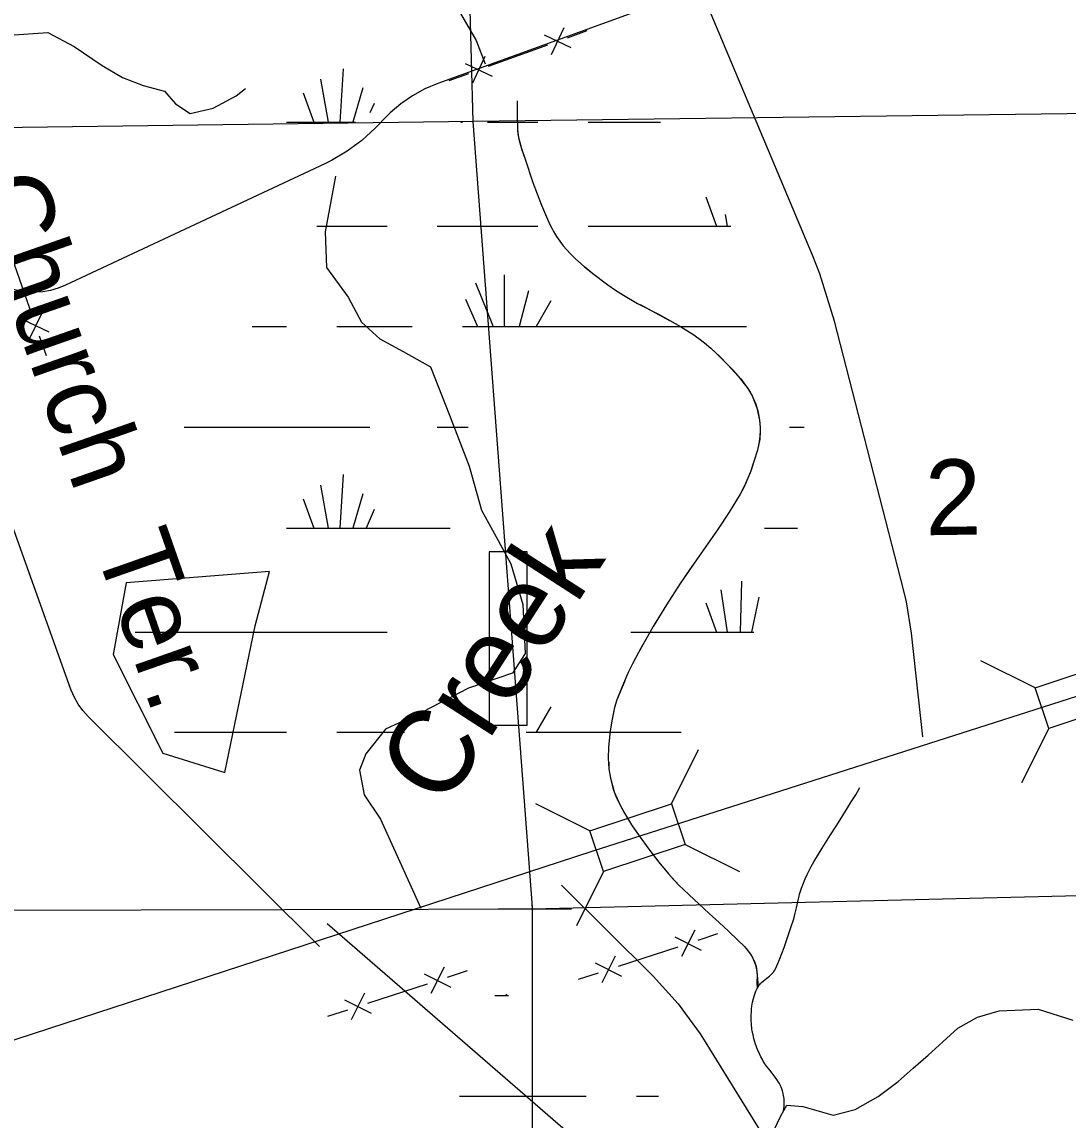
# Model space of a CAD drawing. Extents: x 2480962 to 2688785, y 277103 to 599240.
# Drawn here: x 2534096 to 2540333, y 553384 to 559931 of the extents above; entities that cross this region are included whole.
import ezdxf

# ---------------------------------------------------------------- set-up
doc = ezdxf.new("R2010")
doc.units = 0
for name, color, linetype in [('Bridges', 7, 'Continuous'), ('County Routes Highway Center Lines', 7, 'Continuous'), ('Level 31', 7, 'Continuous'), ('Level 42', 7, 'Continuous'), ('Local Roads Improved', 7, 'Continuous'), ('Local Roads Related Text', 7, 'Continuous'), ('Narrow River Creek and Branch and Slough', 7, 'Continuous'), ('Section Lines', 7, 'Continuous'), ('Section Numbers', 7, 'Continuous'), ('Swamps', 7, 'Continuous'), ('Township and Range lines', 7, 'Continuous'), ('Uninventoried Roads and Features', 7, 'Continuous')]:
    doc.layers.add(name, color=color, linetype=linetype)

msp = doc.modelspace()

# ---------------------------------------------------------------- linework, layer by layer
at = {"layer": 'Bridges'}
for p, q in [((2540136.521, 555960.82), (2539812.673, 556122.667)), ((2540217.522, 555717.973), (2540055.675, 555394.125)), ((2537968.127, 555270.432), (2538129.974, 555594.28)), ((2537482.432, 555108.43), (2537158.584, 555270.277)), ((2538049.128, 555027.584), (2538372.976, 554865.738)), ((2537563.433, 554865.583), (2537401.586, 554541.735))]:
    msp.add_line(p, q, dxfattribs=at)
for points in [[(2540136.521, 555960.82), (2540622.216, 556122.822), (2540703.217, 555879.974), (2540217.522, 555717.973)], [(2537482.432, 555108.43), (2537968.127, 555270.432), (2538049.128, 555027.584), (2537563.433, 554865.583)]]:
    msp.add_lwpolyline(points, close=True, dxfattribs=at)
at = {"layer": 'County Routes Highway Center Lines'}
msp.add_lwpolyline([(2527768.589, 551772.897), (2528955.37, 552216.584), (2532256.002, 553278.858), (2537495.635, 554988.336), (2542199.72, 556492.845), (2544134.941, 557121.961)], dxfattribs=at)
at = {"layer": 'Level 31'}
for points in [[(2536881.763, 555739.017), (2537107.068, 555739.017), (2537107.068, 556772.117), (2536881.763, 556772.117)], [(2534716.283, 556587.8), (2534640.259, 556160.168), (2534934.85, 555570.985), (2535305.466, 555456.949), (2535486.022, 556331.221), (2535571.548, 556654.321)]]:
    msp.add_lwpolyline(points, close=True, dxfattribs=at)
at = {"layer": 'Local Roads Improved'}
for p, q in [((2534385.062, 555957.507), (2533428.748, 558627.035)), ((2535869.58, 554418.518), (2534490.723, 555791.137))]:
    msp.add_line(p, q, dxfattribs=at)
msp.add_lwpolyline([(2534490.723, 555791.137), (2534459.275, 555825.903), (2534431.634, 555863.767), (2534408.102, 555904.314), (2534388.936, 555947.098), (2534385.062, 555957.507)], dxfattribs=at)
at = {"layer": 'Narrow River Creek and Branch and Slough'}
for points in [[(2537048.518, 559460.575), (2537049.163, 559373.368), (2537050.722, 559286.167), (2537055.758, 559241.839), (2537073.411, 559176.76), (2537095.191, 559112.364), (2537142.386, 558974.8), (2537193.758, 558838.903), (2537241.194, 558728.349), (2537257.329, 558697.807)], [(2537048.518, 559460.575), (2537049.163, 559373.368), (2537050.722, 559286.167), (2537052.345, 559263.88), (2537059.293, 559225.443), (2537076.092, 559168.696), (2537095.191, 559112.364), (2537142.386, 558974.8), (2537193.758, 558838.903), (2537216.456, 558783.055), (2537234.745, 558741.9), (2537265.567, 558681.685), (2537283.021, 558652.395), (2537302.157, 558623.729), (2537323.312, 558595.684), (2537363.431, 558550.176), (2537395.699, 558518.474), (2537446.793, 558473.73), (2537500.098, 558430.984), (2537589.049, 558363.439), (2537634.556, 558331.544), (2537681.389, 558301.434), (2537765.665, 558253.412), (2537894.644, 558186.325), (2537958.826, 558152.217), (2538021.903, 558116.021), (2538095.322, 558069.159), (2538130.968, 558044.104), (2538165.813, 558017.651), (2538202.366, 557986.989), (2538254.315, 557938.245), (2538304.841, 557887.494), (2538336.492, 557854.346), (2538381.021, 557802.776), (2538402.219, 557775.39), (2538422.87, 557746.463), (2538436.998, 557724.308), (2538457.848, 557684.226), (2538470.422, 557653.248), (2538484.712, 557605.663), (2538493.953, 557557.185), (2538497.74, 557512.407), (2538497.397, 557478.359), (2538491.852, 557427.315), (2538480.376, 557377.263), (2538459.958, 557309.807), (2538443.239, 557259.939), (2538414.136, 557186.911), (2538397.099, 557151.428), (2538377.991, 557116.777), (2538312.221, 557008.751), (2538243.307, 556903.401), (2538131.091, 556743.617), (2538074.955, 556663.794), (2538020.149, 556583.035), (2537938.643, 556455.82), (2537859.584, 556327), (2537814.831, 556250.24), (2537771.712, 556172.443), (2537735.722, 556103.915), (2537710.472, 556051.848), (2537675.284, 555972.274), (2537643.179, 555890.437), (2537628.831, 555844.79), (2537613.986, 555775.21), (2537603.254, 555704.851), (2537596.351, 555648.192), (2537593.012, 555605.445), (2537591.656, 555541.263), (2537595.561, 555477.44), (2537604.204, 555421.85), (2537614.11, 555380.753), (2537623.483, 555350.337), (2537640.686, 555305.475), (2537661.696, 555261.659), (2537688.057, 555213.696), (2537729.708, 555144.789), (2537774.977, 555078.272), (2537833.071, 554999.006), (2537893.206, 554921.386), (2537949.898, 554851.319), (2537979.556, 554817.54), (2538011.168, 554785.642), (2538072.621, 554728.335), (2538134.146, 554671.112), (2538192.96, 554616.452), (2538251.774, 554561.793), (2538307.901, 554509.727), (2538364.053, 554457.682), (2538403.228, 554418.237), (2538421.512, 554396.98), (2538439.082, 554374.181), (2538454.212, 554349.687), (2538462.965, 554330.337), (2538472.268, 554300.133), (2538477.4, 554269.01), (2538478.658, 554243.931), (2538477.987, 554206.229), (2538478.669, 554168.62)], [(2537450.695, 558471.429), (2537500.098, 558430.984), (2537589.049, 558363.439), (2537609.36, 558349.8)], [(2537116.03, 558327.597), (2537060.285, 558116.031)], [(2537780.785, 558247.178), (2537851.575, 558208.536), (2537956.455, 558151.57)], [(2538204.193, 557983.887), (2538237.271, 557954.788), (2538304.841, 557887.494), (2538366.523, 557820.352), (2538422.87, 557746.463), (2538449.501, 557701.591), (2538477.887, 557630.731), (2538493.953, 557557.185), (2538497.74, 557512.407), (2538494.364, 557444.273), (2538480.376, 557377.263), (2538437.253, 557243.505), (2538410.513, 557178.96), (2538377.991, 557116.777), (2538312.221, 557008.751), (2538243.307, 556903.401), (2538131.091, 556743.617), (2538038.494, 556609.589)], [(2537877.633, 556356.408), (2537859.584, 556327), (2537814.831, 556250.24), (2537777.676, 556183.205)], [(2537689.761, 556003.667), (2537643.179, 555890.437), (2537628.831, 555844.79), (2537622.63, 555815.729)], [(2537594.4, 555518.007), (2537595.561, 555477.44), (2537604.204, 555421.85), (2537626.978, 555340.285), (2537661.696, 555261.659), (2537702.4, 555190.344)], [(2538633.678, 553432.964), (2538635.282, 553439.602), (2538637.726, 553452.214), (2538639.264, 553463.388), (2538640.151, 553473.237), (2538640.579, 553481.889), (2538640.687, 553489.469), (2538640.279, 553502.721), (2538639.477, 553512.617), (2538638.599, 553519.995), (2538636.837, 553530.966), (2538634.543, 553541.786), (2538632.267, 553550.686), (2538630.032, 553558.404), (2538627.883, 553565.097), (2538625.85, 553570.905), (2538621.934, 553580.955), (2538618.688, 553588.39), (2538616.073, 553593.905), (2538611.851, 553602.075), (2538607.259, 553610.114), (2538596.584, 553626.688), (2538586.61, 553640.593), (2538568.302, 553664.074), (2538554.359, 553681.397), (2538544.06, 553694.467), (2538536.544, 553704.414), (2538525.779, 553719.717), (2538515.845, 553735.668), (2538510.449, 553745.191), (2538501.424, 553762.013), (2538495.023, 553774.803), (2538490.438, 553784.515), (2538483.924, 553799.308), (2538477.863, 553814.414), (2538473.359, 553826.714), (2538469.704, 553837.507), (2538463.9, 553856.486), (2538459.994, 553870.814), (2538454.765, 553892.497), (2538450.179, 553914.452), (2538448.121, 553926.26), (2538446.688, 553936.63), (2538445.691, 553945.726), (2538444.457, 553961.677), (2538443.907, 553973.652), (2538443.574, 553991.605), (2538443.693, 554009.509), (2538444.478, 554029.738), (2538445.927, 554047.375), (2538447.802, 554062.754), (2538449.928, 554076.166), (2538452.171, 554087.865), (2538456.983, 554108.248), (2538461.36, 554123.456), (2538465.089, 554134.814), (2538471.422, 554151.769), (2538478.669, 554168.62), (2538483.528, 554177.825), (2538488.847, 554185.828), (2538494.41, 554192.852), (2538500.059, 554199.075), (2538505.673, 554204.639), (2538516.826, 554214.518), (2538537.335, 554230.835), (2538552.527, 554243.044), (2538563.247, 554252.622), (2538570.667, 554260.228), (2538575.783, 554266.249), (2538579.324, 554270.975), (2538584.097, 554278.452), (2538588.141, 554286.457), (2538601.784, 554317.981), (2538611.71, 554341.773), (2538625.985, 554377.73), (2538639.368, 554414.058), (2538668.034, 554496.222), (2538681.947, 554537.403), (2538695.408, 554578.729), (2538701.323, 554599.021), (2538705.814, 554616.96), (2538712.734, 554648.617), (2538722.819, 554696.221), (2538728.658, 554719.835), (2538731.965, 554731.546), (2538735.601, 554743.175), (2538743.705, 554766.749), (2538751.291, 554787.19), (2538765.693, 554822.497), (2538777.457, 554848.544), (2538786.831, 554867.813), (2538801.793, 554896.249), (2538817.857, 554924.082), (2538866.673, 555004.349), (2538916.228, 555084.075), (2538949.908, 555137.413), (2538983.57, 555190.763), (2539012.093, 555236.081), (2539040.547, 555281.444), (2539066.655, 555323.964), (2539092.307, 555366.763)], [(2537855.699, 554969.799), (2537893.206, 554921.386), (2537949.898, 554851.319), (2538011.168, 554785.642), (2538072.621, 554728.335), (2538134.146, 554671.112), (2538192.96, 554616.452), (2538251.774, 554561.793), (2538307.901, 554509.727), (2538364.053, 554457.682), (2538403.228, 554418.237), (2538439.082, 554374.181), (2538454.212, 554349.687), (2538469.654, 554310.331), (2538477.4, 554269.01), (2538485.873, 554176.374)], [(2538537.975, 553239.095), (2538620.365, 553409.431), (2538656.543, 553473.383), (2538751.771, 553464.177), (2538932.059, 553413.903), (2539063.732, 553447.509), (2539199.881, 553525.07), (2539320.526, 553615.061), (2539409.671, 553692.744), (2539498.208, 553770.906), (2539586.562, 553851.496), (2539675.824, 553932.038), (2539791.965, 553998.564), (2539922.854, 554036.017), (2540155.237, 554044.638), (2540362.141, 553978.887)]]:
    msp.add_lwpolyline(points, dxfattribs=at)
at = {"layer": 'Section Lines'}
for p, q in [((2536639.914, 564581.496), (2536784.467, 559338.293)), ((2536784.467, 559338.293), (2537137.725, 554653.817)), ((2542385.392, 554769.377), (2537138.621, 554641.927)), ((2537371.407, 554642.488), (2531689.685, 554628.801)), ((2537138.621, 554641.927), (2537136.927, 549377.776))]:
    msp.add_line(p, q, dxfattribs=at)
at = {"layer": 'Swamps'}
for p, q in [((2537133.519, 554709.577), (2537138.621, 554641.927)), ((2537138.621, 554641.927), (2536935.337, 554641.437))]:
    msp.add_line(p, q, dxfattribs=at)
for points in [[(2536010.001, 559652.594), (2535991.508, 559333.403)], [(2535876.502, 559589.466), (2535921.008, 559333.402)], [(2535772.504, 559507.839), (2535835.508, 559333.401)], [(2536128.753, 559537.532), (2536069.258, 559333.404)], [(2536195.505, 559444.719), (2536169.507, 559389.093)], [(2535672.258, 559333.398), (2535835.508, 559333.401)], [(2535835.508, 559333.401), (2535921.008, 559333.402)], [(2535921.008, 559333.402), (2535991.508, 559333.403)], [(2535991.508, 559333.403), (2536069.258, 559333.404)], [(2536069.258, 559333.404), (2536084.258, 559333.405)], [(2536711.508, 559333.414), (2536722.508, 559333.414)], [(2536871.008, 559333.416), (2537171.758, 559333.421)], [(2537472.259, 559333.425), (2537902.759, 559333.432)], [(2538173.769, 558888.056), (2538236.773, 558713.617)], [(2538288.771, 558784.119), (2538300.023, 558713.618)], [(2535854.021, 558713.582), (2536273.521, 558713.588)], [(2536570.522, 558713.592), (2537171.772, 558713.601)], [(2537472.272, 558713.606), (2538236.773, 558713.617)], [(2538236.773, 558713.617), (2538300.023, 558713.618)], [(2538300.023, 558713.618), (2538322.273, 558713.557)], [(2536971.278, 558424.095), (2536971.285, 558116.03)], [(2536800.529, 558375.842), (2536904.535, 558116.029)], [(2536741.031, 558279.34), (2536811.785, 558116.028)], [(2537249.532, 558268.223), (2537160.535, 558116.033)], [(2535468.034, 558116.07), (2535672.284, 558116.073)], [(2535972.784, 558116.015), (2536422.034, 558116.022)], [(2536722.535, 558116.026), (2536811.785, 558116.028)], [(2536811.785, 558116.028), (2536904.535, 558116.029)], [(2536904.535, 558116.029), (2536971.285, 558116.03)], [(2536971.285, 558116.03), (2537060.285, 558116.031)], [(2537060.285, 558116.031), (2537160.535, 558116.033)], [(2537160.535, 558116.033), (2538415.036, 558116.052)], [(2535063.547, 557514.808), (2536169.547, 557514.762)], [(2536570.548, 557514.768), (2536756.048, 557514.771)], [(2538671.049, 557514.799), (2538760.049, 557514.8)], [(2536010.053, 557232.694), (2535991.56, 556913.503)], [(2535876.305, 557169.629), (2535921.06, 556913.564)], [(2535772.556, 557088.002), (2535835.56, 556913.563)], [(2536128.806, 557117.694), (2536069.31, 556913.504)], [(2536195.558, 557024.882), (2536147.31, 556913.505)], [(2535672.31, 556913.56), (2535835.56, 556913.563)], [(2535835.56, 556913.563), (2535921.06, 556913.564)], [(2535921.06, 556913.564), (2535991.56, 556913.503)], [(2535991.56, 556913.503), (2536069.31, 556913.504)], [(2536069.31, 556913.504), (2536147.31, 556913.505)], [(2536147.31, 556913.505), (2536648.311, 556913.513)], [(2538522.562, 556913.541), (2538719.312, 556913.543)], [(2538262.82, 556546.095), (2538300.075, 556293.718)], [(2538385.319, 556598.035), (2538377.825, 556293.719)], [(2538489.321, 556501.536), (2538444.826, 556293.72)], [(2538173.822, 556468.156), (2538236.825, 556293.717)], [(2534770.323, 556293.729), (2536273.574, 556293.751)], [(2537725.469, 556293.709), (2538236.825, 556293.717)], [(2538236.825, 556293.717), (2538300.075, 556293.718)], [(2538300.075, 556293.718), (2538377.825, 556293.719)], [(2538377.825, 556293.719), (2538444.826, 556293.72)], [(2538444.826, 556293.72), (2538459.576, 556293.72)], [(2537249.584, 555848.323), (2537160.588, 555696.195)], [(2535005.225, 555696.163), (2535672.337, 555696.173)], [(2535972.837, 555696.177), (2536377.337, 555696.183)], [(2537101.088, 555696.194), (2537160.588, 555696.195)], [(2537160.588, 555696.195), (2538025.338, 555696.145)], [(2536915.857, 554126.058), (2536997.425, 554126.059)], [(2536983.777, 554135.217), (2536978.233, 554126.901)], [(2536704.081, 553526.048), (2537460.399, 553526.059)], [(2537760.399, 553526.064), (2537891.532, 553526.066)]]:
    msp.add_lwpolyline(points, dxfattribs=at)
at = {"layer": 'Township and Range lines'}
for p, q in [((2542098.432, 559404.898), (2536788.501, 559338.346)), ((2536788.501, 559338.346), (2531502.011, 559268.255))]:
    msp.add_line(p, q, dxfattribs=at)
at = {"layer": 'Uninventoried Roads and Features'}
for p, q in [((2541559.722, 561370.935), (2536574.193, 559564.939)), ((2538809.036, 558540.8), (2538128.672, 560159.938)), ((2537326.37, 559896.302), (2537251.419, 559736.201)), ((2537208.844, 559853.728), (2537368.945, 559778.776)), ((2537347.658, 559837.539), (2537465.184, 559880.113)), ((2536877.553, 559667.241), (2537230.131, 559794.965)), ((2536856.266, 559726.005), (2536781.314, 559565.904)), ((2536642.5, 559582.093), (2536760.027, 559624.667)), ((2536738.739, 559683.43), (2536898.84, 559608.478)), ((2536275.1, 559372.741), (2536202.254, 559298.516)), ((2535902.049, 559085.876), (2534355.128, 558361.79)), ((2534033.849, 558532.406), (2534157.223, 558178.282)), ((2534216.243, 558198.844), (2534139.326, 558039.678)), ((2534257.368, 558080.803), (2534098.202, 558157.72)), ((2539353.562, 556540.325), (2538941.157, 558147.982)), ((2534198.347, 558060.24), (2534239.471, 557942.199)), ((2539467.318, 555670.057), (2539399.819, 556286.274)), ((2537312.445, 554784.362), (2537859.371, 554241.604)), ((2537379.48, 553285.253), (2535914.736, 554553.985)), ((2538107.366, 554516.151), (2538027.426, 554358.481)), ((2537988.561, 554477.286), (2538146.231, 554397.346)), ((2538126.798, 554456.748), (2538245.604, 554495.612)), ((2537651.578, 554301.291), (2538007.993, 554417.884)), ((2537513.341, 554321.83), (2537671.01, 554241.889)), ((2537632.146, 554360.694), (2537552.205, 554203.025)), ((2536494.295, 554256.796), (2536651.965, 554176.856)), ((2536613.1, 554295.661), (2536533.16, 554137.991)), ((2536632.532, 554236.258), (2536751.338, 554275.122)), ((2537413.968, 554223.563), (2537532.773, 554262.427)), ((2536157.312, 554080.801), (2536513.727, 554197.394)), ((2536137.88, 554140.204), (2536057.939, 553982.535)), ((2536019.075, 554101.34), (2536176.744, 554021.399)), ((2535919.702, 554003.073), (2536038.507, 554041.937)), ((2538169.708, 553851.003), (2538571.505, 553200.844))]:
    msp.add_line(p, q, dxfattribs=at)
for points in [[(2532670.981, 561873.096), (2532977.077, 561912.949), (2533284.581, 561873.692), (2533595.009, 561778.512), (2534253.547, 561530.877), (2534377.417, 561509.785), (2534599.529, 561498.053), (2535018.909, 561352.579), (2535105.433, 561261.38), (2535301.122, 561216.396), (2535446.101, 561093.362), (2535606.752, 560957.078), (2535742.052, 560835.812), (2536310.598, 560331.904), (2536587.848, 560149.316), (2536696.518, 560006.374), (2536804.015, 559820.951), (2536856.675, 559680.935)], [(2533730.498, 559802.44), (2533857.539, 559820.002), (2534049.892, 559854.095), (2534250.304, 559869.022), (2534406.171, 559784.771), (2534574.127, 559671.77), (2534695.03, 559600.446), (2534817.45, 559552.309), (2534945.418, 559517.773), (2535010.415, 559443.585), (2535098.284, 559385.22), (2535234.73, 559416.451), (2535372.35, 559490.161), (2535427.537, 559533.545)], [(2536574.193, 559564.939), (2536496.907, 559532.273), (2536423.459, 559491.705), (2536354.654, 559443.683), (2536291.245, 559388.731), (2536275.1, 559372.741)], [(2536202.254, 559298.516), (2536122.349, 559225.2), (2536035.218, 559160.639), (2535941.816, 559105.539), (2535902.049, 559085.876)], [(2535965.528, 559011.755), (2535903.881, 558680.682), (2535911.549, 558466.571), (2536040.092, 558291.149), (2536119.93, 558141.936), (2536229.775, 558041.475), (2536368.108, 557966.583), (2536531.828, 557874.742), (2536645.001, 557587.12), (2536762.342, 557282.195), (2536836.455, 557020.942), (2536922.251, 556862.177), (2537010.046, 556699.587), (2537081.886, 556457.595), (2537096.713, 556166.401), (2537019.683, 556049.309), (2536758.846, 555960.031), (2536481.609, 555816.435), (2536263.45, 555714.358), (2536146.425, 555567.648), (2536107.632, 555470.496), (2536135.317, 555324.272), (2536232.482, 555177.278), (2536473.472, 554646.669)], [(2538941.157, 558147.982), (2538852.704, 558430.451), (2538809.036, 558540.8)], [(2534355.128, 558361.79), (2534311.355, 558344.031), (2534265.965, 558330.944), (2534219.457, 558322.673), (2534172.339, 558319.309), (2534125.127, 558320.89), (2534078.338, 558327.396), (2534032.487, 558338.759), (2533988.074, 558354.85), (2533945.586, 558375.497), (2533910.805, 558396.817)], [(2539399.819, 556286.274), (2539369.195, 556474.289), (2539353.562, 556540.325)], [(2537859.371, 554241.604), (2538008.603, 554077.134), (2538139.827, 553897.966), (2538169.708, 553851.003)]]:
    msp.add_lwpolyline(points, dxfattribs=at)

# ---------------------------------------------------------------- texts
at = {"layer": 'Level 42'}
msp.add_text('Creek', height=500, rotation=57.146525, dxfattribs=at).set_placement((2536612.296, 555233.334))
at = {"layer": 'Local Roads Related Text'}
msp.add_text('Church  Ter.', height=450, rotation=289.3124889, dxfattribs=at).set_placement((2533773.745, 558947.507))
at = {"layer": 'Section Numbers'}
msp.add_text('2', height=450, rotation=0.8220306, dxfattribs=at).set_placement((2539483.24, 556870.695))

doc.saveas('drawing.dxf')
